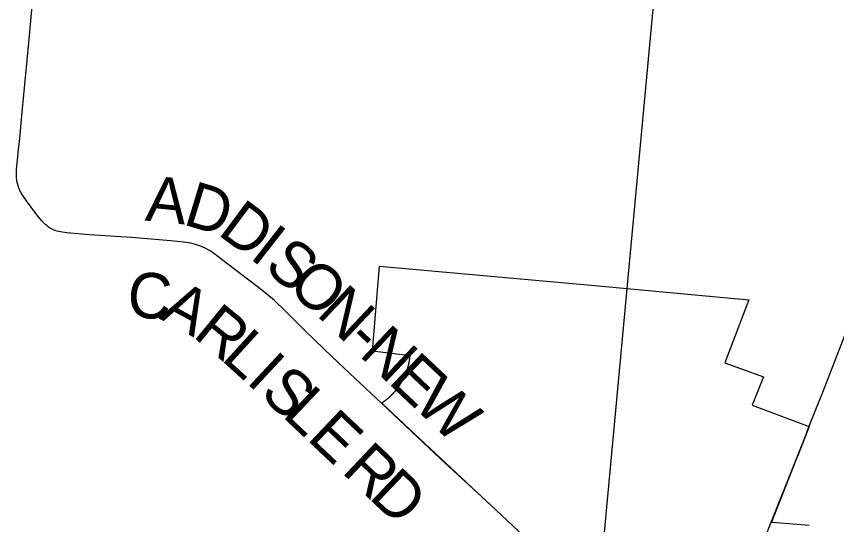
# Model space of a CAD drawing. Extents: x 0 to 1134, y 0 to 440.
# Drawn here: x 835.218 to 836.243, y 365.176 to 365.811 of the extents above; entities that cross this region are included whole.
import ezdxf

# ---------------------------------------------------------------- set-up
doc = ezdxf.new("R2010")
doc.units = 0
for name, color, linetype in [('GM_X_Corporation', 7, 'Continuous'), ('GM_X_County_Road', 7, 'Continuous'), ('GM_X_County_Road_Text', 7, 'Continuous'), ('GM_X_Section', 7, 'Continuous'), ('GM_X_State_Route', 7, 'Continuous')]:
    doc.layers.add(name, color=color, linetype=linetype)

msp = doc.modelspace()

# ---------------------------------------------------------------- linework, layer by layer
at = {"layer": 'GM_X_Corporation'}
msp.add_lwpolyline([(835.8609, 365.1531), (835.8245, 365.1872), (835.7804, 365.2285), (835.709, 365.2954), (835.6744, 365.328), (835.6745, 365.3281), (835.6747, 365.3282), (835.6748, 365.3283), (835.675, 365.3284), (835.6751, 365.3285), (835.6753, 365.3286), (835.6754, 365.3287), (835.6756, 365.3288), (835.6757, 365.3289), (835.6759, 365.329), (835.676, 365.3291), (835.6762, 365.3292), (835.6763, 365.3293), (835.6765, 365.3294), (835.6766, 365.3295), (835.6768, 365.3296), (835.6769, 365.3297), (835.6771, 365.3299), (835.6772, 365.33), (835.6774, 365.3301), (835.6775, 365.3302), (835.6777, 365.3303), (835.6778, 365.3304), (835.678, 365.3305), (835.6781, 365.3306), (835.6783, 365.3307), (835.6784, 365.3308), (835.6786, 365.331), (835.6787, 365.3311), (835.6789, 365.3312), (835.679, 365.3313), (835.6792, 365.3314), (835.6793, 365.3315), (835.6795, 365.3316), (835.6796, 365.3318), (835.6798, 365.3319), (835.6799, 365.332), (835.6801, 365.3321), (835.6802, 365.3322), (835.6804, 365.3323), (835.6805, 365.3325), (835.6807, 365.3326), (835.6808, 365.3327), (835.6809, 365.3328), (835.6811, 365.3329), (835.6812, 365.333), (835.6814, 365.3332), (835.6815, 365.3333), (835.6817, 365.3334), (835.6818, 365.3335), (835.6819, 365.3336), (835.6821, 365.3338), (835.6822, 365.3339), (835.6824, 365.334), (835.6825, 365.3341), (835.6827, 365.3343), (835.6828, 365.3344), (835.6828, 365.3344), (835.6829, 365.3345), (835.6831, 365.3346), (835.6832, 365.3347), (835.6834, 365.3349), (835.6835, 365.335), (835.6836, 365.3351), (835.6838, 365.3352), (835.6839, 365.3354), (835.6841, 365.3355), (835.6842, 365.3356), (835.6843, 365.3358), (835.6845, 365.3359), (835.6846, 365.336), (835.6847, 365.3361), (835.6849, 365.3363), (835.685, 365.3364), (835.6852, 365.3365), (835.6853, 365.3366), (835.6854, 365.3368), (835.6856, 365.3369), (835.6857, 365.337), (835.6858, 365.3372), (835.686, 365.3373), (835.6861, 365.3374), (835.6862, 365.3376), (835.6864, 365.3377), (835.6865, 365.3378), (835.6866, 365.3379), (835.6868, 365.3381), (835.6869, 365.3382), (835.687, 365.3383), (835.6872, 365.3385), (835.6873, 365.3386), (835.6874, 365.3387), (835.6876, 365.3389), (835.6877, 365.339), (835.6878, 365.3391), (835.6879, 365.3393), (835.6881, 365.3394), (835.6882, 365.3395), (835.6883, 365.3397), (835.6885, 365.3398), (835.6886, 365.34), (835.6887, 365.3401), (835.6888, 365.3402), (835.689, 365.3404), (835.6891, 365.3405), (835.6892, 365.3406), (835.6894, 365.3408), (835.6895, 365.3409), (835.6896, 365.3411), (835.6897, 365.3412), (835.6899, 365.3413), (835.69, 365.3415), (835.6901, 365.3416), (835.6902, 365.3418), (835.6904, 365.3419), (835.6905, 365.342), (835.6906, 365.3422), (835.6907, 365.3423), (835.6908, 365.3425), (835.691, 365.3426), (835.6911, 365.3427), (835.6912, 365.3429), (835.6913, 365.343), (835.6915, 365.3432), (835.6916, 365.3433), (835.6917, 365.3435), (835.6918, 365.3436), (835.6919, 365.3437), (835.6921, 365.3439), (835.6921, 365.344), (835.6922, 365.344), (835.6923, 365.3442), (835.6924, 365.3443), (835.6925, 365.3445), (835.6926, 365.3446), (835.6928, 365.3448), (835.6929, 365.3449), (835.693, 365.3451), (835.6931, 365.3452), (835.6932, 365.3453), (835.6933, 365.3455), (835.6935, 365.3456), (835.6936, 365.3458), (835.6937, 365.3459), (835.6938, 365.3461), (835.6939, 365.3462), (835.694, 365.3464), (835.6941, 365.3465), (835.6942, 365.3467), (835.6944, 365.3468), (835.6945, 365.347), (835.6946, 365.3471), (835.6947, 365.3473), (835.6948, 365.3474), (835.6949, 365.3476), (835.695, 365.3477), (835.6951, 365.3479), (835.6952, 365.348), (835.6954, 365.3482), (835.6955, 365.3483), (835.6956, 365.3485), (835.6957, 365.3486), (835.6958, 365.3488), (835.6959, 365.349), (835.696, 365.3491), (835.6961, 365.3493), (835.6962, 365.3494), (835.6962, 365.3494), (835.6963, 365.3496), (835.6964, 365.3497), (835.6965, 365.3499), (835.6966, 365.35), (835.6967, 365.3502), (835.6968, 365.3503), (835.6969, 365.3505), (835.697, 365.3507), (835.6972, 365.3508), (835.6973, 365.351), (835.6974, 365.3511), (835.6975, 365.3513), (835.6976, 365.3514), (835.6977, 365.3516), (835.6978, 365.3518), (835.6979, 365.3519), (835.698, 365.3521), (835.6981, 365.3522), (835.6982, 365.3524), (835.6983, 365.3525), (835.6984, 365.3527), (835.6985, 365.3529), (835.6986, 365.353), (835.6986, 365.3532), (835.6987, 365.3533), (835.6988, 365.3535), (835.6989, 365.3537), (835.699, 365.3538), (835.6991, 365.354), (835.6992, 365.3541), (835.6993, 365.3543), (835.6994, 365.3545), (835.6995, 365.3546), (835.6996, 365.3548), (835.6997, 365.355), (835.6997, 365.355), (835.6998, 365.3551), (835.6999, 365.3553), (835.7, 365.3554), (835.7001, 365.3556), (835.7002, 365.3558), (835.7002, 365.3559), (835.7003, 365.3561), (835.7004, 365.3563), (835.7005, 365.3564), (835.7006, 365.3566), (835.7007, 365.3568), (835.7008, 365.3569), (835.7009, 365.3571), (835.701, 365.3572), (835.701, 365.3574), (835.7011, 365.3576), (835.7012, 365.3577), (835.7013, 365.3579), (835.7014, 365.3581), (835.7015, 365.3582), (835.7016, 365.3584), (835.7016, 365.3586), (835.7017, 365.3587), (835.7018, 365.3589), (835.7019, 365.3591), (835.702, 365.3592), (835.7021, 365.3594), (835.7021, 365.3596), (835.7022, 365.3598), (835.7023, 365.3599), (835.7024, 365.3601), (835.7025, 365.3603), (835.7026, 365.3604), (835.7026, 365.3606), (835.7027, 365.3608), (835.7028, 365.3609), (835.7028, 365.361), (835.7029, 365.3611), (835.7029, 365.3613), (835.703, 365.3614), (835.7031, 365.3616), (835.7032, 365.3618), (835.7033, 365.362), (835.7033, 365.3621), (835.7034, 365.3623), (835.7035, 365.3625), (835.7036, 365.3626), (835.7036, 365.3628), (835.7037, 365.363), (835.7038, 365.3632), (835.7039, 365.3633), (835.7039, 365.3635), (835.704, 365.3637), (835.7041, 365.3638), (835.7041, 365.364), (835.7042, 365.3642), (835.7043, 365.3644), (835.7044, 365.3645), (835.7044, 365.3647), (835.7045, 365.3649), (835.7046, 365.3651), (835.7046, 365.3652), (835.7047, 365.3654), (835.7048, 365.3656), (835.7048, 365.3657), (835.7049, 365.3659), (835.705, 365.3661), (835.705, 365.3663), (835.7051, 365.3664), (835.7052, 365.3666), (835.7052, 365.3668), (835.7053, 365.367), (835.7054, 365.3671), (835.7054, 365.3672), (835.7054, 365.3673), (835.7055, 365.3675), (835.7056, 365.3677), (835.7056, 365.3679), (835.7057, 365.368), (835.7058, 365.3682), (835.7058, 365.3684), (835.7059, 365.3686), (835.7059, 365.3687), (835.706, 365.3689), (835.7061, 365.3691), (835.7061, 365.3693), (835.7062, 365.3694), (835.7062, 365.3696), (835.7063, 365.3698), (835.7064, 365.37), (835.7064, 365.3702), (835.7065, 365.3703), (835.7065, 365.3705), (835.7066, 365.3707), (835.7066, 365.3709), (835.7067, 365.371), (835.7067, 365.3712), (835.7068, 365.3714), (835.7069, 365.3716), (835.7069, 365.3718), (835.707, 365.3719), (835.707, 365.3721), (835.7071, 365.3723), (835.7071, 365.3725), (835.7072, 365.3727), (835.7072, 365.3728), (835.7073, 365.373), (835.7073, 365.3732), (835.7074, 365.3734), (835.7074, 365.3736), (835.7074, 365.3736), (835.7075, 365.3737), (835.7075, 365.3739), (835.7076, 365.3741), (835.7076, 365.3743), (835.7077, 365.3745), (835.7077, 365.3746), (835.7078, 365.3748), (835.7078, 365.375), (835.7078, 365.3752), (835.7079, 365.3754), (835.7079, 365.3756), (835.708, 365.3757), (835.708, 365.3759), (835.7081, 365.3761), (835.7081, 365.3763), (835.7082, 365.3765), (835.7082, 365.3766), (835.7082, 365.3768), (835.7083, 365.377), (835.7083, 365.3772), (835.7084, 365.3774), (835.7084, 365.3776), (835.7084, 365.3777), (835.7085, 365.3779), (835.7085, 365.3781), (835.7086, 365.3783), (835.7086, 365.3785), (835.7086, 365.3787), (835.7087, 365.3788), (835.7087, 365.379), (835.7087, 365.3792), (835.7088, 365.3794), (835.7088, 365.3796), (835.7089, 365.3798), (835.7089, 365.3799), (835.7089, 365.3801), (835.7089, 365.3801), (835.709, 365.3803), (835.709, 365.3805), (835.709, 365.3807), (835.7091, 365.3809), (835.7091, 365.381), (835.7091, 365.3812), (835.7092, 365.3814), (835.7092, 365.3816), (835.7092, 365.3818), (835.7092, 365.382), (835.7093, 365.3822), (835.7093, 365.3823), (835.7093, 365.3825), (835.7094, 365.3827), (835.7094, 365.3829), (835.7094, 365.3831), (835.7094, 365.3833), (835.7095, 365.3834), (835.7095, 365.3836), (835.7095, 365.3838), (835.7095, 365.384), (835.7096, 365.3842), (835.7096, 365.3844), (835.7096, 365.3846), (835.7096, 365.3847), (835.7097, 365.3849), (835.7097, 365.3851), (835.7097, 365.3853), (835.7097, 365.3855), (835.7097, 365.3857), (835.7098, 365.3859), (835.7098, 365.386), (835.7098, 365.3862), (835.7098, 365.3864), (835.7098, 365.3866), (835.7099, 365.3868), (835.663, 365.3927), (835.6717, 365.4992), (835.936, 365.4754), (835.9766, 365.4718), (836.1334, 365.457), (836.1034, 365.3784), (836.1516, 365.3606), (836.1376, 365.3254), (836.201, 365.3015), (836.2028, 365.3009), (836.2087, 365.2987), (836.1948, 365.2634), (836.1922, 365.2567), (836.1615, 365.1791), (836.168, 365.1785), (836.2086, 365.1751)], dxfattribs=at)
at = {"layer": 'GM_X_County_Road'}
for points in [[(835.682, 365.3204), (835.6805, 365.3218), (835.6679, 365.3337), (835.6475, 365.3528), (835.6204, 365.3783), (835.6024, 365.3954), (835.578, 365.4192), (835.5537, 365.4432), (835.5402, 365.4561), (835.5308, 365.4643), (835.5186, 365.4739), (835.4962, 365.4907), (835.4641, 365.5152), (835.459, 365.5187), (835.4535, 365.5218), (835.4477, 365.5243), (835.4417, 365.5263), (835.4356, 365.5277), (835.4264, 365.5293), (835.4109, 365.5309), (835.3614, 365.5349), (835.3087, 365.5384), (835.2809, 365.5406), (835.2747, 365.5415), (835.2688, 365.5428), (835.2659, 365.5437), (835.2632, 365.5449), (835.2605, 365.5463), (835.258, 365.5479), (835.2556, 365.5498), (835.2533, 365.5518), (835.2491, 365.5563), (835.2433, 365.5635), (835.2304, 365.581), (835.2251, 365.5886), (835.2221, 365.5939), (835.2209, 365.5967), (835.2198, 365.5995), (835.219, 365.6024), (835.2183, 365.6053), (835.2177, 365.6114), (835.2177, 365.6144), (835.218, 365.6206), (835.2196, 365.636), (835.2205, 365.6453), (835.2215, 365.6545), (835.2251, 365.6916), (835.2291, 365.7349), (835.2332, 365.7782), (835.2392, 365.8431)], [(835.9473, 364.9929), (835.9467, 365.002), (835.9449, 365.0205), (835.9414, 365.0545), (835.9401, 365.0638), (835.9387, 365.0699), (835.9377, 365.0729), (835.9365, 365.0759), (835.9352, 365.0787), (835.9337, 365.0815), (835.9302, 365.0868), (835.9263, 365.0917), (835.9197, 365.0984), (835.8947, 365.1217), (835.8743, 365.1407), (835.8515, 365.1618), (835.8039, 365.2064), (835.7697, 365.238), (835.747, 365.2592), (835.7267, 365.2784), (835.7041, 365.2996), (835.682, 365.3204)]]:
    msp.add_lwpolyline(points, dxfattribs=at)
at = {"layer": 'GM_X_Section'}
msp.add_lwpolyline([(836.0273, 365.9691), (837.0319, 365.8778), (836.9458, 364.8879), (835.9355, 364.9781)], close=True, dxfattribs=at)
at = {"layer": 'GM_X_State_Route'}
for points in [[(836.2085, 365.2981), (836.2265, 365.3437), (836.256, 365.4189), (836.2777, 365.4738), (836.2921, 365.5087), (836.3027, 365.5318), (836.314, 365.5541), (836.3159, 365.5575)], [(836.1614, 365.1789), (836.2048, 365.2888), (836.2085, 365.2981)], [(836.0758, 364.961), (836.1116, 365.052), (836.1368, 365.1165), (836.1614, 365.1789)]]:
    msp.add_lwpolyline(points, dxfattribs=at)

# ---------------------------------------------------------------- texts
at = {"layer": 'GM_X_County_Road_Text'}
for s, rotation, p in [('A', 354.3006, (835.3778, 365.5562)), ('D', 343.0823, (835.4246, 365.5518)), ('D', 323.2806, (835.4679, 365.5396)), ('I', 322.0083, (835.5077, 365.5099)), ('S', 320.5068, (835.5258, 365.4958)), ('O', 317.6334, (835.5548, 365.4719)), ('C', 354.8646, (835.3546, 365.4365)), ('A', 331.4837, (835.3952, 365.434)), ('N', 316.6243, (835.5915, 365.4384)), ('R', 320.7861, (835.4368, 365.4117)), ('L', 317.7678, (835.4724, 365.3827)), ('-', 316.6147, (835.6279, 365.4041)), ('N', 316.6177, (835.6448, 365.388)), ('I', 317.051, (835.5037, 365.3543)), ('E', 316.6169, (835.6812, 365.3537)), ('S', 316.7441, (835.5207, 365.3385)), ('W', 316.6161, (835.712, 365.3245)), ('L', 316.5821, (835.5486, 365.3122)), ('E', 316.5578, (835.5795, 365.283)), ('R', 316.5595, (835.623, 365.2418)), ('D', 316.5593, (835.6569, 365.2097))]:
    msp.add_text(s, height=0.0568, rotation=rotation, dxfattribs=at).set_placement(p)

doc.saveas('drawing.dxf')
